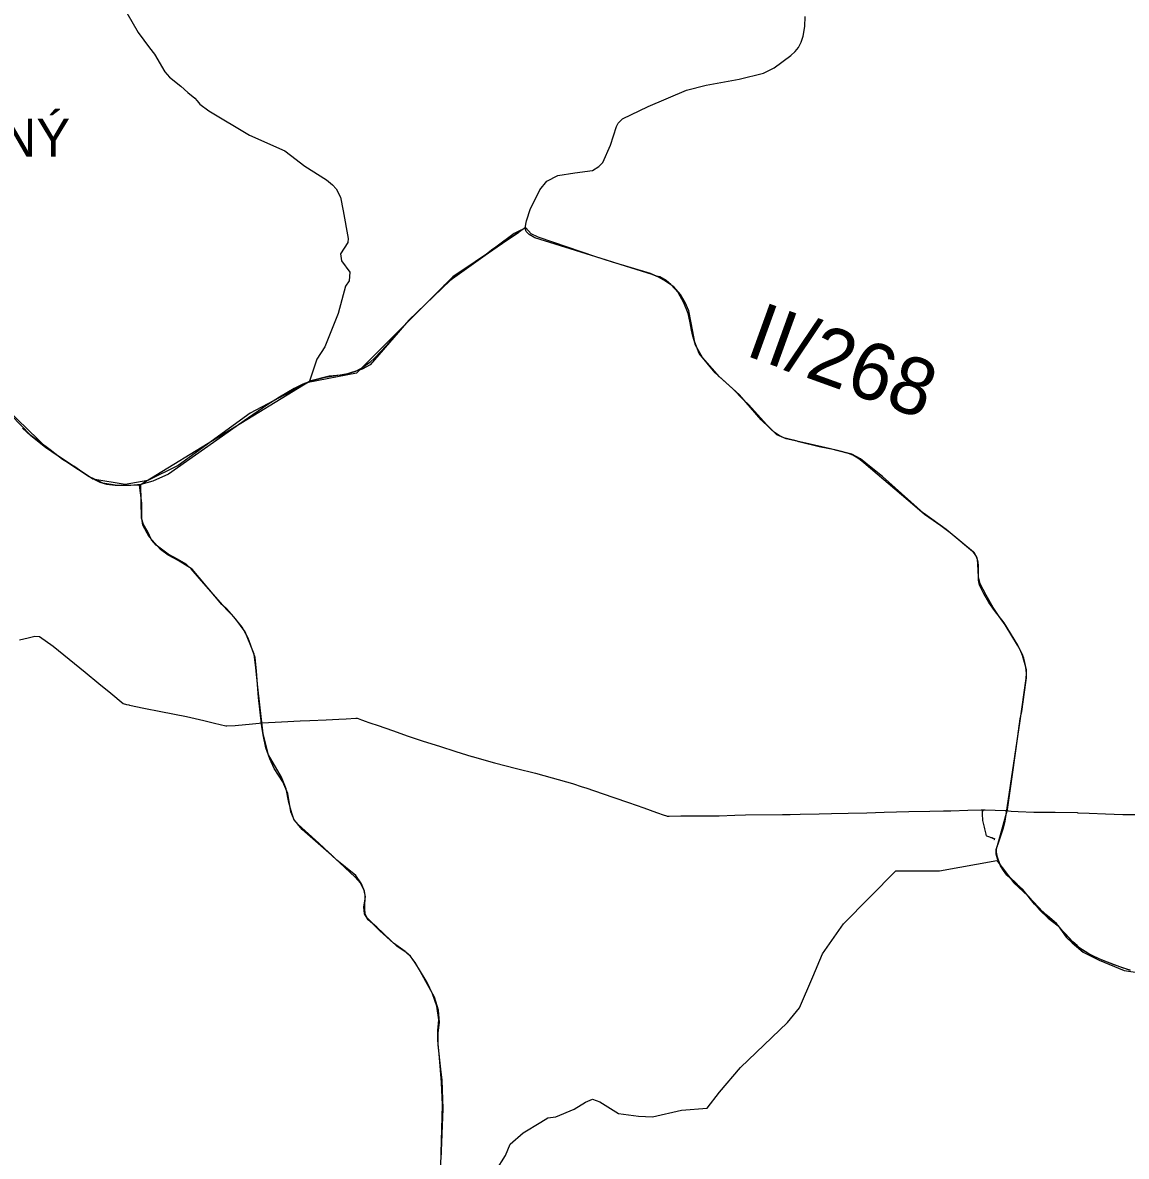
# Model space of a CAD drawing. Extents: x -789162 to -606354, y -1062736 to -945481.
# Drawn here: x -723370 to -720463, y -975863 to -972876 of the extents above; entities that cross this region are included whole.
import ezdxf

# ---------------------------------------------------------------- set-up
doc = ezdxf.new("R2010")
doc.units = 0
for name, color, linetype in [('_SIRSI VZTAHY_CYKLOTRASY MISTNI S', 7, 'Continuous'), ('_SIRSI VZTAHY_NATURA_EVL_POPIS_KOD', 7, 'Continuous'), ('_SIRSI VZTAHY_OP vodnich zdroju II stupne', 7, 'Continuous'), ('_SIRSI VZTAHY_SILNICE II TRIDY_NAVRH', 7, 'Continuous'), ('_SIRSI VZTAHY_SILNICE II TRIDY_STAV', 7, 'Continuous'), ('_SIRSI VZTAHY_SILNICE III TRIDY_STAV', 7, 'Continuous'), ('_SIRSI VZTAHY_SILNICE_STAV_POPIS', 7, 'Continuous'), ('_SIRSI VZTAHY_VTL PLYNOVOD', 7, 'Continuous')]:
    doc.layers.add(name, color=color, linetype=linetype)

msp = doc.modelspace()

# ---------------------------------------------------------------- linework, layer by layer
at = {"layer": '_SIRSI VZTAHY_CYKLOTRASY MISTNI S'}
msp.add_line((-723062.6, -974094.9), (-722614.4, -973820.9), dxfattribs=at)
for points in [[(-723096, -972850.2), (-723065.7, -972901.7), (-723036, -972942.1), (-723022.7, -972959.4), (-722995.4, -973005.9), (-722983.3, -973020), (-722953.8, -973043.4), (-722935.1, -973060.4), (-722916.8, -973075.2), (-722910.5, -973082.2), (-722902.9, -973090.8), (-722879.9, -973108.3), (-722772.4, -973172.1), (-722679.2, -973213.5), (-722664.4, -973224.9), (-722626.5, -973254.2), (-722569.9, -973289.9), (-722553.9, -973303.1), (-722544.5, -973314.2), (-722533, -973335.8), (-722525.6, -973371.7), (-722512.9, -973444.7), (-722513.8, -973455.5), (-722532.6, -973485.4), (-722530, -973503.9), (-722508.3, -973533.2), (-722510, -973556.5), (-722519.3, -973570.5), (-722539.1, -973642.3), (-722573.9, -973729.9), (-722594.8, -973762.6), (-722614.4, -973820.9)], [(-720452.1, -975373.3), (-720495.5, -975358.8), (-720528.3, -975345.8), (-720550.5, -975335.8), (-720572.2, -975323.6), (-720584.7, -975315.1), (-720593.2, -975307.8), (-720604.5, -975298.2), (-720624.5, -975276.1), (-720633.3, -975267.3), (-720646.3, -975252.8), (-720682.9, -975218.8), (-720755.7, -975140.9), (-720776.5, -975122), (-720785.8, -975110.7), (-720796.1, -975092.7), (-720803, -975074.7), (-720805.2, -975061.6), (-720805.6, -975054.7), (-720803.8, -975047.5), (-720776, -974949.6), (-720765, -974869.7), (-720753.2, -974788.6), (-720742.6, -974710.6), (-720738.5, -974691.3), (-720728, -974614.9), (-720726.2, -974601.9), (-720726.4, -974581.3), (-720733.4, -974550.4), (-720737.6, -974538.9), (-720748.7, -974516.5), (-720784.8, -974457.1), (-720810.1, -974424.6), (-720825, -974403.6), (-720838.7, -974380.9), (-720849.9, -974358.1), (-720852.5, -974345.4), (-720852.9, -974306), (-720853.2, -974297.5), (-720855.9, -974286.5), (-720859.4, -974279.7), (-720866, -974271.3), (-720937.5, -974211.3), (-720997.1, -974168.4), (-721105.5, -974071.4), (-721149.3, -974036.4), (-721163.5, -974025.1), (-721186.4, -974013.1), (-721231.1, -974002), (-721272.6, -973993.4), (-721326.2, -973980.8), (-721333.1, -973978.1), (-721351.7, -973973.8), (-721365.5, -973970.1), (-721377.7, -973963.8), (-721390.7, -973955.4), (-721411.2, -973934.8), (-721457.4, -973883.4), (-721472, -973868.6), (-721499.5, -973840.8), (-721534.4, -973809.5), (-721579.6, -973758.6), (-721597.6, -973725.8), (-721605.5, -973698.8), (-721608.1, -973686.4), (-721612.1, -973666.8), (-721615.1, -973649.9), (-721617, -973642.7), (-721628.8, -973614.2), (-721643.5, -973586.9), (-721662.7, -973566), (-721674.9, -973555.6), (-721692.3, -973546.1), (-721700.9, -973543.7), (-721716.6, -973537.3), (-721816.1, -973506.8), (-721860, -973493.3), (-722012.7, -973441.5), (-722030.3, -973432.7), (-722045, -973416.8), (-722067.1, -973427.3), (-722075.2, -973431.8), (-722123.8, -973467.6), (-722134.9, -973475.4), (-722157.7, -973493.8), (-722244, -973555), (-722352.5, -973659.6), (-722370.3, -973680.1), (-722381.2, -973692.7), (-722454.4, -973777.2), (-722475.6, -973789.2), (-722523.2, -973803.8), (-722551.9, -973806.6), (-722562.9, -973807.7), (-722614.4, -973820.9)], [(-723062.6, -974094.9), (-723085.4, -974095.7), (-723125.9, -974095.7), (-723148.3, -974092.7), (-723166, -974087.7), (-723196.5, -974072.2), (-723235.5, -974044.7), (-723247.3, -974037.2), (-723265.1, -974026.9), (-723297.6, -974001.6), (-723348.7, -973963.7), (-723400.5, -973910.1)], [(-722267.7, -975870.9), (-722262.7, -975738), (-722265.5, -975662.3), (-722268.8, -975633.3), (-722276, -975569.4), (-722275.6, -975538.4), (-722272, -975509.2), (-722274.9, -975478.3), (-722285.7, -975444), (-722321.9, -975377), (-722336, -975352.4), (-722346.6, -975338.5), (-722362.8, -975323.7), (-722393.1, -975301.4), (-722429.5, -975268.6), (-722463.7, -975234), (-722468, -975224.3), (-722469.1, -975209.9), (-722467.9, -975175.1), (-722470.1, -975164.5), (-722477.9, -975145.3), (-722492.7, -975123.4), (-722542.5, -975082.4), (-722556.9, -975069.7), (-722633.6, -975001.9), (-722646.1, -974987.1), (-722654.7, -974977), (-722661.4, -974959.2), (-722669, -974930.6), (-722676.2, -974895.1), (-722688.4, -974864.3), (-722722.2, -974805.3), (-722736.5, -974749.6), (-722745.2, -974673.3), (-722750.9, -974627.2), (-722755.5, -974575.8), (-722760.6, -974539.9), (-722762.3, -974535.7), (-722784.2, -974480.9), (-722808.7, -974447.5), (-722845.8, -974409.1), (-722923.8, -974316.3), (-722960.3, -974293.5), (-722987.1, -974279.2), (-723006.9, -974264), (-723036.4, -974231.1), (-723053.2, -974200.5), (-723055.9, -974181.9), (-723056.4, -974141.9), (-723062.6, -974094.9)]]:
    msp.add_lwpolyline(points, dxfattribs=at)
at = {"layer": '_SIRSI VZTAHY_OP vodnich zdroju II stupne'}
msp.add_lwpolyline([(-722123.7, -975901.5), (-722098.3, -975860.6), (-722085.6, -975830.9), (-722051.7, -975801.2), (-722005.1, -975773), (-721986.7, -975761.7), (-721965.5, -975758.9), (-721917.5, -975739.1), (-721887.8, -975720.7), (-721869.5, -975712.2), (-721849.7, -975719.3), (-721800.3, -975750.4), (-721748, -975757.4), (-721711.3, -975758.9), (-721635, -975741.9), (-721567.2, -975736.3), (-721534.7, -975693.9), (-721479.6, -975628.9), (-721355.3, -975510.3), (-721324.3, -975472.1), (-721289, -975390.2), (-721263.5, -975329.5), (-721208.4, -975250.4), (-721070, -975110.6), (-720955.6, -975110.6), (-720804.5, -975083.7), (-720760, -975142.8), (-720722.8, -975177.1), (-720691.3, -975214.9), (-720669.2, -975235.9), (-720643, -975255.9), (-720622, -975285.3), (-720606.2, -975301), (-720576.9, -975325.2), (-720534.9, -975346.1), (-720468.7, -975373.4), (-720427.8, -975379.7)], dxfattribs=at)
at = {"layer": '_SIRSI VZTAHY_SILNICE II TRIDY_NAVRH'}
msp.add_lwpolyline([(-722062.8, -973428.9), (-722237.1, -973545.9), (-722490.6, -973799.5), (-722618.2, -973824.3), (-722771.2, -973904.7), (-722960.7, -974043.1), (-723040.2, -974082.3), (-723100.1, -974093.2), (-723185, -974079.1), (-723301.5, -974000.6), (-723439.8, -973867.7), (-723549.8, -973727.1), (-723592.3, -973671.5), (-723675, -973584.3), (-723763.2, -973392.5), (-723930.9, -973363.1), (-724140, -973325), (-724218.4, -973284.7), (-724253.2, -973257.4), (-724277.6, -973217.8)], dxfattribs=at)
at = {"layer": '_SIRSI VZTAHY_SILNICE II TRIDY_STAV'}
for points in [[(-722046.4, -973416.4), (-722043.2, -973398), (-722032.2, -973365.9), (-722022, -973345.5), (-722007.7, -973316.2), (-721989.2, -973293.4), (-721960.8, -973278.8), (-721915.6, -973271.4), (-721869.5, -973265.4), (-721852.2, -973254.6), (-721841.9, -973244.7), (-721821.7, -973198.6), (-721806.1, -973149.5), (-721801.8, -973140.9), (-721790.6, -973129.7), (-721722.6, -973097), (-721621.8, -973053.9), (-721569.7, -973041), (-721482.9, -973024.6), (-721419.3, -973008.7), (-721391.1, -972994.9), (-721347.3, -972962.7), (-721335.1, -972952.3), (-721326.7, -972941.1), (-721319.5, -972927.7), (-721314.8, -972911.8), (-721310, -972885.7), (-721309.1, -972860.1)], [(-720453.5, -975372.5), (-720473.4, -975366.7), (-720527.1, -975346.3), (-720548.2, -975337), (-720562.1, -975330), (-720588.4, -975312.7), (-720607.4, -975295.7), (-720618.4, -975283.9), (-720631, -975268.8), (-720647, -975249.5), (-720671.7, -975228.9), (-720704.8, -975199.1), (-720735.7, -975159.9), (-720777.6, -975122.5), (-720787.2, -975110), (-720794.3, -975097.9), (-720802.8, -975079.6), (-720806.2, -975067.2), (-720806.4, -975054.8), (-720798.4, -975031.6), (-720787.7, -975000.2), (-720782.7, -974980.3), (-720742.6, -974715.3), (-720727.5, -974604.2), (-720726.3, -974589.6), (-720728, -974574.1), (-720736.9, -974543.2), (-720743, -974528.2), (-720749.9, -974516.3), (-720782.7, -974462.5), (-720798.5, -974440.9), (-720813.7, -974417.3), (-720832.6, -974384.1), (-720848.1, -974354.8), (-720852.9, -974336.2), (-720854.6, -974302.7), (-720855.7, -974290.9), (-720858.6, -974282.1), (-720863.6, -974273.8), (-720927, -974220), (-720951.8, -974201.5), (-720994.6, -974172.1), (-721038.2, -974135.1), (-721154.8, -974036.2), (-721164.6, -974028), (-721174.8, -974020.5), (-721183.2, -974015.4), (-721195.3, -974011.1), (-721242.5, -973998.9), (-721307.6, -973984.2), (-721358.9, -973972.5), (-721383.4, -973962.4), (-721424.7, -973922.4), (-721452.9, -973889.6), (-721482.2, -973857), (-721546, -973798.7), (-721588.2, -973747.9), (-721599.8, -973718.1), (-721605.4, -973689.7), (-721615.8, -973635), (-721624.8, -973613), (-721637.7, -973591.9), (-721655.4, -973572.1), (-721681.6, -973554.6), (-721695.2, -973546.9), (-721712.1, -973539.7), (-721740.3, -973531), (-721782.2, -973517.2), (-721846.3, -973497.7), (-722020.9, -973442.9), (-722035.7, -973434.4), (-722043.5, -973426), (-722046.4, -973416.4)]]:
    msp.add_lwpolyline(points, dxfattribs=at)
at = {"layer": '_SIRSI VZTAHY_SILNICE III TRIDY_STAV'}
for points in [[(-722046.4, -973416.4), (-722131.6, -973475.2), (-722172.3, -973503.4), (-722226.3, -973541.1), (-722260.5, -973569.3), (-722342.6, -973651.4), (-722379.2, -973688.6), (-722411.6, -973726.4), (-722442.3, -973759.5), (-722455.6, -973771.2), (-722473.9, -973784.5), (-722493, -973795), (-722509.8, -973800.5), (-722528.8, -973804), (-722572.2, -973811.2), (-722611.2, -973820.4), (-722632.5, -973828.1), (-722655, -973839.7), (-722693.9, -973863.1), (-722726.9, -973884.1), (-722786.9, -973924.8), (-722843.2, -973965.6), (-722985.9, -974065.7), (-723027.3, -974083.7), (-723058.9, -974093.2)], [(-723058.9, -974093.2), (-723085.7, -974095.6), (-723126.5, -974095.1), (-723159.1, -974089.3), (-723197.5, -974070.6), (-723245.9, -974039.4), (-723310.1, -973995.6), (-723348.5, -973965), (-723370.6, -973944.6)], [(-722268.9, -975888.4), (-722266.5, -975822.6), (-722264.6, -975727.2), (-722266.5, -975668.7), (-722273.3, -975592.7), (-722276.7, -975557.6), (-722276.1, -975532), (-722273.7, -975503.7), (-722279.2, -975467.8), (-722290.5, -975435.2), (-722304.9, -975405.1), (-722327.5, -975367.2), (-722336.5, -975353.5), (-722348.7, -975336), (-722360.7, -975325.6), (-722383.6, -975309.9), (-722437.3, -975259.6), (-722460.3, -975239.7), (-722469.6, -975224), (-722471.3, -975205.9), (-722467.2, -975179), (-722470.4, -975162.9), (-722480.4, -975143.7), (-722494.2, -975127.5), (-722590.3, -975038), (-722644.5, -974989.1), (-722654.6, -974976.8), (-722663.8, -974955.8), (-722672, -974907.2), (-722684.5, -974876.7), (-722707.7, -974840.9), (-722719.2, -974815.6), (-722729.4, -974787.2), (-722735.9, -974756.7), (-722740, -974731.2), (-722748.5, -974653.8), (-722754.3, -974584.8), (-722757.8, -974548.9), (-722776.1, -974497.6), (-722791.9, -974468.7), (-722814.1, -974442), (-722832.2, -974420.4), (-722843.2, -974409.9), (-722903.9, -974340.6), (-722926.4, -974314.8), (-722938.9, -974302.8), (-722962, -974289.8), (-722986.9, -974276.4), (-723018.2, -974253.1), (-723030.2, -974238.3), (-723040.7, -974217.4), (-723052.1, -974198.7), (-723056.7, -974181.2), (-723058.9, -974093.2)]]:
    msp.add_lwpolyline(points, dxfattribs=at)
at = {"layer": '_SIRSI VZTAHY_VTL PLYNOVOD'}
for points in [[(-723378, -974502.5), (-723355.4, -974497.2), (-723338, -974492.5), (-723325.9, -974493.3), (-723289.2, -974519.2), (-723247.6, -974553.3), (-723205.5, -974587.2), (-723169.1, -974617), (-723138, -974642.6), (-723104.8, -974669.6), (-723096.2, -974672.6), (-723090.5, -974673.7), (-723088.7, -974674), (-723050.6, -974681.9), (-723006.4, -974690.7), (-722938.5, -974704.4), (-722892.9, -974714.9), (-722865, -974721.9), (-722835.1, -974729.1), (-722833.8, -974729.2), (-722832, -974729.2), (-722810.3, -974727.5), (-722764.8, -974723.4), (-722747.3, -974721.5), (-722743.8, -974721.3), (-722738.8, -974720.6), (-722688.6, -974718), (-722639.2, -974716), (-722639.1, -974715.9), (-722613.4, -974714.5), (-722570.8, -974713), (-722536.9, -974711.3), (-722517.9, -974710.4), (-722492.9, -974708.8), (-722490.5, -974708.5), (-722488.9, -974708.8), (-722486.7, -974709.3), (-722486.7, -974709.3), (-722477.4, -974712.7), (-722465.3, -974717.1), (-722460.5, -974718.9), (-722455.5, -974720.7), (-722433.4, -974728.3), (-722396.1, -974741.3), (-722355.1, -974755.6), (-722315, -974769.3), (-722272.3, -974782.7), (-722272.2, -974782.7), (-722228.7, -974796.2), (-722186.8, -974809.2), (-722185.9, -974809.5), (-722127.7, -974826), (-722069.1, -974841.1), (-722019.3, -974853.5), (-721975.1, -974865.7), (-721922, -974881), (-721896.2, -974889.1), (-721886.4, -974892.2), (-721840.7, -974907.9), (-721812.8, -974917.6), (-721774.4, -974931), (-721734.2, -974945), (-721700.5, -974957.1), (-721680.7, -974964.2), (-721677.2, -974965.4), (-721674.7, -974966), (-721672.7, -974966.4), (-721671.8, -974966.4), (-721668.4, -974966.4), (-721667.4, -974966.4), (-721636.8, -974966.2), (-721636.8, -974966.2), (-721613.5, -974966), (-721577, -974965.9), (-721535.7, -974965.6), (-721494.1, -974964.5), (-721466, -974963.7), (-721369.2, -974962.1), (-721349.2, -974962.2), (-721348.6, -974962.2), (-721322.2, -974961.8), (-721272.6, -974960.9), (-721272.4, -974960.9), (-721239.9, -974960), (-721196.2, -974958.6), (-721147.1, -974957.7), (-721101.1, -974956.6), (-721035.9, -974954.7), (-720980.5, -974953.4), (-720944.8, -974952.8), (-720925.7, -974952.6), (-720881.1, -974951.4), (-720845.2, -974950.2), (-720845, -974950.2), (-720842.4, -974950.2), (-720842, -974950.2)], [(-720815.6, -975024.5), (-720816, -975024.4), (-720816.8, -975024.2), (-720819.1, -975023.6), (-720820.9, -975023.1), (-720823.2, -975022.3), (-720831, -975019.8), (-720831.2, -975018.9), (-720832.3, -975014.7), (-720832.3, -975014.6), (-720835.8, -975000.1), (-720836.8, -974995.8), (-720840.1, -974982.1), (-720841, -974978.1), (-720841.6, -974971.6), (-720842, -974967.4), (-720842.1, -974961.5), (-720842.1, -974957.8), (-720842.2, -974955.1), (-720842.2, -974952.5), (-720842.3, -974952.3), (-720841.9, -974952.3)], [(-720842, -974950.9), (-720842, -974950.3), (-720842, -974950.2)], [(-720842, -974950.2), (-720841, -974950.2), (-720839.8, -974950.2)], [(-720842, -974950.9), (-720841.6, -974950.9), (-720841.4, -974950.9), (-720841.2, -974950.8), (-720840.9, -974950.8)], [(-720841.9, -974952.3), (-720841.9, -974951.9), (-720841.9, -974951), (-720842, -974950.9)], [(-720841.9, -974952.3), (-720840.8, -974952.2)], [(-720840.9, -974950.8), (-720840.9, -974951.2), (-720840.8, -974951.6), (-720840.8, -974951.9), (-720840.8, -974952.2)], [(-720840.9, -974950.8), (-720840.6, -974950.8), (-720840.3, -974950.9), (-720839.8, -974950.9)], [(-720840.8, -974952.2), (-720839.8, -974952.2), (-720839.8, -974951.9), (-720839.8, -974950.9)], [(-720839.8, -974950.2), (-720837.9, -974950.1), (-720834.8, -974950), (-720782.3, -974952.2), (-720781.1, -974952.2), (-720766.3, -974953.4), (-720766.2, -974953.4), (-720748.3, -974954.4), (-720706.7, -974956.2), (-720693.7, -974956.3), (-720650.8, -974956.3), (-720593, -974957.6), (-720591.1, -974957.7), (-720561.3, -974958.7), (-720518, -974960.7), (-720472.8, -974962), (-720432.1, -974962.1)], [(-720839.8, -974950.9), (-720839.8, -974950.2)], [(-720815.6, -975024.5), (-720815.5, -975024.1), (-720815.1, -975024.2), (-720814.9, -975024.3), (-720814.8, -975024.3), (-720814.9, -975024.7)], [(-720815.6, -975024.5), (-720815.2, -975024.6), (-720814.9, -975024.7)], [(-720814.9, -975024.7), (-720814.5, -975024.8), (-720813.6, -975025), (-720810.6, -975025.9), (-720811.5, -975029.1), (-720811.8, -975029), (-720811.8, -975029), (-720811.9, -975029), (-720812.1, -975028.9)]]:
    msp.add_lwpolyline(points, dxfattribs=at)

# ---------------------------------------------------------------- texts
at = {"layer": '_SIRSI VZTAHY_NATURA_EVL_POPIS_KOD'}
msp.add_text('ČERVENÝ', height=100, dxfattribs=at).set_placement((-723891.3, -973229))
at = {"layer": '_SIRSI VZTAHY_SILNICE_STAV_POPIS'}
msp.add_text('II/268', height=150, rotation=340.1361, dxfattribs=at).set_placement((-721471, -973751.4))

doc.saveas('drawing.dxf')
